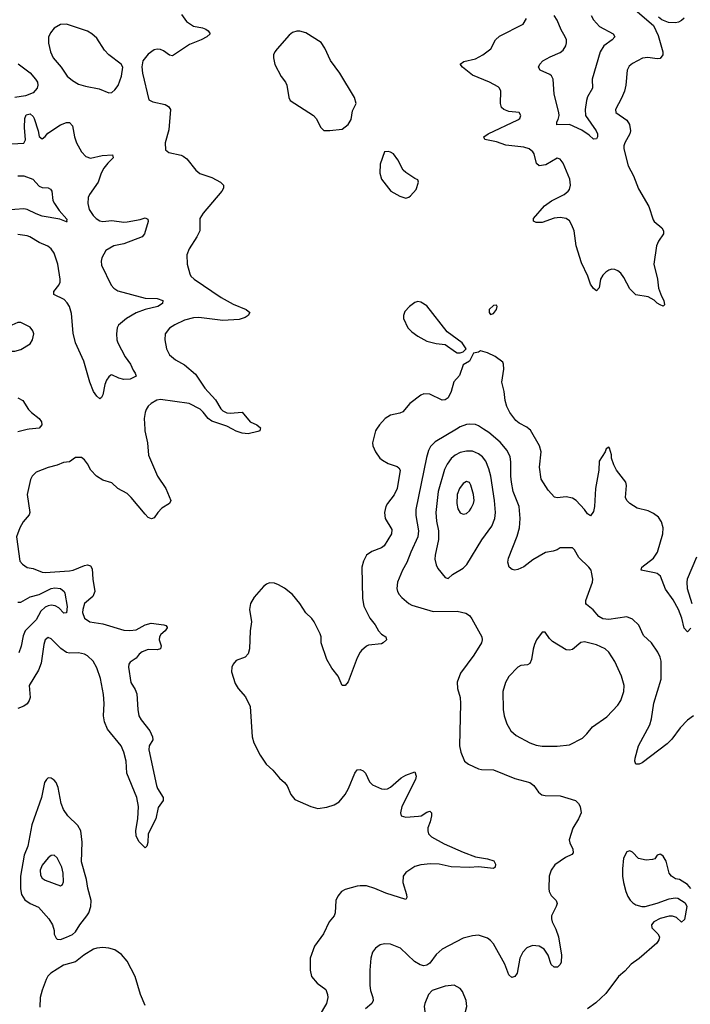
# Model space of a CAD drawing. Header units: inches. Extents: x 1649636 to 1815363, y 506543 to 641975.
# Tile 532 of 656: x 1745082 to 1749509, y 556206 to 562702. Entities that reach past the tile are written whole.
import ezdxf

# ---------------------------------------------------------------- set-up
doc = ezdxf.new("R2010")
doc.units = ezdxf.units.IN
doc.header["$MEASUREMENT"] = 0
doc.layers.add('B7545', color=7, linetype='Continuous')
doc.layers.add('B7546', color=7, linetype='Continuous')

msp = doc.modelspace()

# ---------------------------------------------------------------- linework, layer by layer
at = {"layer": 'B7545', "color": 5}
for points, elevation in [([(1745907.6, 560000), (1745908.3, 559990), (1745926.2, 559910), (1745931.1, 559830), (1745990.2, 559690), (1746046.7, 559610), (1746078.4, 559530), (1746070, 559509.5), (1746020.9, 559479.1), (1745993, 559450), (1745970, 559416), (1745952.1, 559407.9), (1745930, 559418.7), (1745910, 559438.7), (1745818, 559550), (1745790, 559575.8), (1745729.8, 559609.8), (1745690, 559646), (1745630, 559664.7), (1745589.6, 559690), (1745551.5, 559730), (1745530, 559772.7), (1745510, 559799.3), (1745490, 559814.5), (1745450, 559814), (1745410, 559785.1), (1745370, 559779.7), (1745330, 559763), (1745270, 559748), (1745190, 559716.2), (1745163, 559690), (1745152, 559668), (1745132, 559570), (1745147.6, 559450), (1745145.1, 559434.9), (1745104.2, 559390), (1745081.7, 559350), (1745060.3, 559290), (1745082.8, 559130), (1745099.1, 559110), (1745130, 559088.5), (1745170, 559081.7), (1745230, 559056.9), (1745250, 559053.8), (1745410, 559065), (1745435.1, 559070), (1745510, 559101.1), (1745530, 559104.7), (1745550, 559099.5), (1745559.5, 559079.5), (1745564.6, 559010), (1745577.6, 558930), (1745564.3, 558895.7), (1745510, 558849.6), (1745497.7, 558810), (1745496.8, 558790), (1745510, 558753.7), (1745543.8, 558730), (1745630, 558715.3), (1745770, 558674.2), (1745809, 558671), (1745850, 558677.4), (1745910, 558710.2), (1745950, 558720.8), (1746032, 558710), (1746045.2, 558705.2), (1746054.4, 558694.4), (1746055.5, 558690), (1746041.6, 558670), (1746013.9, 558646.1), (1746004.2, 558630), (1746001.7, 558610), (1746016.5, 558570), (1746010.6, 558550), (1745990, 558545.3), (1745930, 558546.2), (1745890, 558531.1), (1745870, 558515.1), (1745850.1, 558489.9), (1745810, 558463), (1745802.9, 558450), (1745800.6, 558430), (1745815.6, 558330), (1745843.2, 558283.2), (1745854, 558254), (1745860.6, 558150), (1745868.4, 558110), (1745882.7, 558082.7), (1745940.3, 558010), (1745957.6, 557970), (1745960.5, 557950), (1745937.1, 557910), (1745934.4, 557885.6), (1745983.6, 557650), (1745990.3, 557630), (1746028.5, 557570), (1746028.5, 557550), (1745996.4, 557503.6), (1745979.5, 557430), (1745930.5, 557330), (1745927.7, 557272.3), (1745921, 557250), (1745910, 557239), (1745870, 557278), (1745850, 557314), (1745847.2, 557352.8), (1745862.4, 557430), (1745865.1, 557510), (1745854, 557570), (1745789.8, 557730), (1745784, 557810), (1745769.2, 557869.2), (1745750.4, 557910.4), (1745660.5, 558020.5), (1745640.4, 558070), (1745635.2, 558110), (1745638.2, 558190), (1745634.1, 558250), (1745614.9, 558354.9), (1745590, 558425.4), (1745565.8, 558470), (1745530, 558505.7), (1745510, 558515.8), (1745470, 558525.5), (1745410, 558522.7), (1745390, 558526.9), (1745353.8, 558553.8), (1745290, 558617.6), (1745270, 558626.6), (1745250.4, 558609.6), (1745241.1, 558578.9), (1745223.8, 558456.2), (1745204.9, 558410), (1745144.6, 558310), (1745150.3, 558230.3), (1745144, 558210), (1745130, 558187.2), (1745110, 558173.1), (1745070, 558156.4)], 480), ([(1745143.5, 560000), (1745130, 559998.7), (1745070, 559983.8)], 460), ([(1747437.1, 560000), (1747430.3, 559990), (1747410.3, 559910), (1747412.2, 559890), (1747430.4, 559850), (1747459.3, 559810), (1747475.9, 559795.9), (1747514.8, 559774.8), (1747574.1, 559754.1), (1747585.3, 559745.3), (1747592.3, 559730), (1747574.3, 559610), (1747552.9, 559567.1), (1747509, 559510), (1747499, 559490), (1747490.3, 559450), (1747494.9, 559410), (1747538.2, 559338.2), (1747536.5, 559310), (1747486.7, 559230), (1747470, 559217.7), (1747406.5, 559193.5), (1747371.3, 559168.7), (1747350.3, 559130), (1747341.1, 559090), (1747344.2, 558884.2), (1747353.1, 558833.1), (1747392.4, 558752.4), (1747429, 558710), (1747450.2, 558670.2), (1747470, 558648.4), (1747498.8, 558630), (1747503, 558610), (1747482, 558590), (1747470, 558584.7), (1747384.7, 558575.3), (1747370, 558568.2), (1747339, 558541), (1747328.7, 558530), (1747309.2, 558490.8), (1747250, 558332.7), (1747230, 558309.6), (1747210, 558309.6), (1747183, 558370), (1747142.7, 558422.7), (1747110, 558480.9), (1747070.8, 558590), (1747070.7, 558630), (1747064.1, 558650), (1747025.1, 558730), (1747010, 558751.1), (1746970, 558789.7), (1746930.9, 558850), (1746882.4, 558910), (1746830, 558951.5), (1746790, 558974), (1746764.4, 558984.4), (1746730, 558987.3), (1746710, 558978.4), (1746690, 558962), (1746630, 558891.8), (1746605.7, 558850), (1746597.8, 558810), (1746612.2, 558730), (1746602.4, 558670), (1746599.6, 558550), (1746590, 558517.2), (1746570, 558495.6), (1746510, 558473.6), (1746490.4, 558450), (1746482.6, 558430), (1746479.5, 558399.5), (1746503.4, 558323.4), (1746523.1, 558290), (1746573.3, 558233.3), (1746603.6, 558170), (1746616.5, 557970), (1746626.4, 557930), (1746668.8, 557850), (1746709.2, 557789.2), (1746752.4, 557750), (1746797.4, 557697.4), (1746830.3, 557670), (1746846.3, 557646.3), (1746872.2, 557590), (1746897.2, 557557.2), (1747002.8, 557510), (1747050, 557497.6), (1747110, 557505.3), (1747158.6, 557521.4), (1747190, 557542.6), (1747229.7, 557590), (1747251.4, 557628.6), (1747293, 557730), (1747310, 557752.4), (1747330, 557755.8), (1747350, 557746.4), (1747363.7, 557730), (1747390, 557673.4), (1747410, 557654.4), (1747470, 557626.4), (1747490, 557624.4), (1747510, 557626.7), (1747530, 557638.4), (1747600.6, 557699.4), (1747630, 557718.4), (1747690, 557738.8), (1747698.7, 557710), (1747694, 557690), (1747604, 557510), (1747595.8, 557470), (1747600.7, 557450), (1747630, 557440.3), (1747714.1, 557445.9), (1747730.9, 557449.1), (1747770, 557474.4), (1747790, 557480.7), (1747799.1, 557470), (1747800.4, 557450), (1747791.8, 557410), (1747776.5, 557370), (1747774.9, 557350), (1747781.1, 557330), (1747800.3, 557310), (1747884.7, 557264.7), (1748009.3, 557209.3), (1748090, 557179.6), (1748170, 557165.3), (1748212.2, 557152.2), (1748222, 557130), (1748220.7, 557110), (1748210, 557100.9), (1748110, 557113), (1748050, 557107.7), (1747930, 557112.1), (1747850, 557129.8), (1747792.5, 557132.5), (1747730, 557126), (1747690, 557114), (1747630, 557075.1), (1747612, 557050), (1747611.5, 557010), (1747635.6, 556930), (1747636.4, 556910), (1747630, 556897.2), (1747497.8, 556937.8), (1747425.2, 556970), (1747370, 556986.9), (1747330, 556988.3), (1747310, 556984), (1747230, 556962.4), (1747205.5, 556950), (1747181.2, 556918.8), (1747169.1, 556890.9), (1747164.4, 556810), (1747156.9, 556790), (1747124.6, 556750), (1747086.3, 556670), (1747027, 556590), (1746998, 556510), (1746998.7, 556430), (1747008.5, 556390), (1747044.8, 556344.8), (1747102.5, 556302.5), (1747114.6, 556270), (1747116, 556250), (1747106.5, 556210), (1747058, 556130)], 520), ([(1746668.4, 560000), (1746666, 559990), (1746654.1, 559985.9), (1746590, 559969.6), (1746550, 559973.5), (1746510, 559987.9), (1746487.3, 560000)], 480), ([(1747964.8, 560000), (1747824, 559916), (1747793.5, 559886.5), (1747780.1, 559859.9), (1747766, 559814), (1747697.7, 559470), (1747697.7, 559430), (1747713.7, 559330), (1747710.9, 559290), (1747664.1, 559190), (1747638.3, 559121.7), (1747608, 559070), (1747576.5, 558990), (1747572, 558950), (1747575.8, 558930), (1747586, 558910), (1747603.8, 558890), (1747650.2, 558850.2), (1747670, 558840.3), (1747810, 558798), (1747970, 558798.9), (1748025.7, 558785.7), (1748050, 558770.4), (1748066, 558750), (1748132.7, 558630), (1748134.9, 558610), (1748130.4, 558590), (1748079.3, 558510), (1747990.4, 558390), (1747968.7, 558331.3), (1747972.2, 558290), (1747988.9, 558230), (1747991.7, 558190), (1747984.4, 557910), (1747993, 557870), (1748018, 557810), (1748044, 557790), (1748110, 557759.6), (1748130, 557754.9), (1748210, 557752.4), (1748350, 557695.8), (1748450.2, 557670.2), (1748476.3, 557650), (1748505.8, 557605.8), (1748528, 557588), (1748550, 557583), (1748650, 557581.7), (1748750, 557550.4), (1748770.5, 557530), (1748782, 557510), (1748787.7, 557470), (1748770.4, 557430), (1748732.5, 557367.5), (1748709, 557291), (1748712.2, 557270), (1748734, 557230), (1748735.6, 557204.4), (1748726.6, 557193.4), (1748685.7, 557174.3), (1748614.2, 557125.8), (1748590.3, 557089.7), (1748575.8, 557050), (1748573.7, 556970), (1748577, 556950), (1748590, 556923), (1748623.8, 556890), (1748628.7, 556870), (1748623.7, 556850), (1748592.7, 556790), (1748592.4, 556770), (1748596.4, 556750), (1748620.7, 556700.7), (1748639, 556650), (1748658.5, 556530), (1748655.6, 556484.4), (1748650, 556469), (1748631, 556450), (1748609, 556450), (1748590, 556469), (1748569.7, 556530), (1748543.5, 556570), (1748510, 556589.7), (1748466.4, 556593.6), (1748430, 556578.4), (1748403.8, 556550), (1748384.2, 556510), (1748364.9, 556410), (1748350, 556389.2), (1748330, 556382.7), (1748310, 556399), (1748284, 556470), (1748210, 556603.6), (1748190, 556627.3), (1748170, 556642), (1748110, 556660.7), (1748070, 556657.6), (1748010, 556641.3), (1747870.6, 556570), (1747830, 556534.7), (1747790, 556476.1), (1747770, 556463.7), (1747750, 556460.2), (1747725.2, 556465.2), (1747687.1, 556487.1), (1747596.4, 556576.4), (1747530, 556602.6), (1747490, 556605.4), (1747462.2, 556597.8), (1747430, 556575.6), (1747410.2, 556549.8), (1747398.9, 556510), (1747392.8, 556430), (1747392.6, 556330), (1747396.5, 556296.5), (1747412.9, 556250), (1747414.6, 556230), (1747406, 556210), (1747364, 556176)], 540), ([(1749530.4, 558109.6), (1749490, 558080.9), (1749440.5, 558030), (1749385.8, 557954.2), (1749355.6, 557924.4), (1749190, 557799.3), (1749170, 557789.3), (1749149.4, 557789.4), (1749142.7, 557810), (1749144.5, 557830), (1749166.2, 557910), (1749240.3, 558050), (1749251.6, 558090), (1749268, 558192), (1749316, 558350), (1749315.5, 558470), (1749310, 558495.1), (1749294, 558530), (1749252.2, 558590), (1749198.5, 558638.5), (1749168, 558708), (1749127.8, 558747.8), (1749090, 558761.7), (1748970, 558745), (1748930, 558749.8), (1748904.9, 558764.9), (1748868.1, 558808.1), (1748822.7, 558842.7), (1748818.3, 558850), (1748819.2, 558870), (1748863.5, 558990), (1748865.4, 559010), (1748856.6, 559056.6), (1748853.3, 559070), (1748839.7, 559090), (1748772.8, 559152.8), (1748743.5, 559203.5), (1748730, 559217.6), (1748650, 559217.7), (1748630, 559204.7), (1748604, 559196), (1748552.9, 559187.1), (1748470, 559139.1), (1748408.5, 559091.5), (1748370, 559073.5), (1748350, 559069.7), (1748333.6, 559073.6), (1748311.8, 559090), (1748303.9, 559123.9), (1748307.4, 559150), (1748365.4, 559294.6), (1748380.6, 559350), (1748385.7, 559410), (1748378.4, 559490), (1748340.2, 559590), (1748328.4, 559650), (1748323.9, 559690), (1748324.8, 559784.8), (1748319.1, 559819.1), (1748298.7, 559858.7), (1748254.3, 559914.3), (1748178, 559978), (1748144.3, 560000)], 540), ([(1749511.8, 558688.2), (1749490, 558662.7), (1749468.5, 558688.5), (1749453.1, 558753.1), (1749429.7, 558810), (1749394.5, 558874.5), (1749345.8, 558945.8), (1749311.3, 559031.3), (1749290, 559047.4), (1749273, 559053), (1749185.2, 559070), (1749187.6, 559090), (1749264.7, 559150), (1749291.8, 559190), (1749327.7, 559310), (1749329.8, 559350), (1749319.2, 559390), (1749299.3, 559419.3), (1749264.8, 559444.8), (1749230, 559460.8), (1749158.8, 559478.8), (1749109.9, 559509.9), (1749089.7, 559530), (1749081.5, 559550), (1749087.8, 559627.8), (1749082.4, 559650), (1749022, 559730), (1749004.4, 559764.4), (1748989.2, 559810), (1748989, 559831), (1748976, 559876), (1748970, 559882), (1748952, 559870), (1748946, 559850), (1748907.3, 559790), (1748903.8, 559730), (1748882, 559610), (1748876.9, 559490), (1748870, 559457.2), (1748850, 559429.3), (1748830, 559442.9), (1748810.7, 559470.7), (1748754, 559530), (1748730, 559545.1), (1748690, 559553.6), (1748630, 559547), (1748612.1, 559552.1), (1748570, 559599), (1748524.2, 559670), (1748513.7, 559750), (1748524.8, 559850), (1748514, 559890), (1748452.9, 559992.9), (1748444.8, 560000)], 520), ([(1749550, 559155.1), (1749488.3, 559010), (1749484.5, 558990), (1749488.4, 558950), (1749519, 558850)], 520), ([(1745070, 558859.3), (1745090, 558859.8), (1745150, 558893.4), (1745210.2, 558910.2), (1745290, 558949.5), (1745314.5, 558954.5), (1745350.1, 558950.1), (1745374.3, 558930), (1745379, 558919), (1745396, 558830), (1745390, 558789.3), (1745372.8, 558787.2), (1745340.8, 558820.8), (1745315.1, 558835.1), (1745290, 558838.7), (1745270, 558835.7), (1745250, 558826.2), (1745221.3, 558798.8), (1745190, 558742.8), (1745117.3, 558670), (1745104.1, 558635.9), (1745091.6, 558568.4), (1745076.3, 558523.7)], 460), ([(1749512.7, 556970), (1749490, 556996), (1749438, 557030), (1749410, 557034), (1749385.2, 557050), (1749369.6, 557070), (1749349.4, 557150), (1749330, 557182.7), (1749314.7, 557194.7), (1749310, 557197), (1749290, 557189.2), (1749273.5, 557166.5), (1749259.9, 557160.1), (1749216.3, 557156.3), (1749167.6, 557167.6), (1749128, 557210), (1749110, 557217.2), (1749090, 557212.7), (1749066.7, 557170), (1749059.9, 557100.1), (1749061.3, 557050), (1749066.7, 557010), (1749083.8, 556950), (1749096.7, 556916.7), (1749112.5, 556892.5), (1749130, 556874.8), (1749150, 556862.8), (1749189, 556851), (1749210, 556850.8), (1749290, 556873), (1749370, 556902.4), (1749408, 556908), (1749425.2, 556905.2), (1749475.3, 556875.3), (1749486, 556850), (1749470, 556766), (1749450, 556748), (1749418.3, 556778.3), (1749390, 556787.3), (1749370, 556787.8), (1749308.9, 556771.1), (1749267.3, 556750), (1749253.4, 556730), (1749254, 556710), (1749294, 556670), (1749304.9, 556650), (1749301.6, 556630), (1749286.7, 556610), (1749170, 556508.2), (1749118, 556470), (1749076.2, 556423.8), (1749035.5, 556390), (1748950, 556276), (1748885.1, 556214.9), (1748830, 556176)], 560), ([(1745910, 556196.9), (1745879.8, 556270), (1745844.8, 556390), (1745792, 556490), (1745754.3, 556534.3), (1745710, 556564.4), (1745670, 556576.5), (1745630, 556579.8), (1745590, 556576.5), (1745568.5, 556570), (1745504.9, 556530), (1745450, 556486), (1745370, 556464.5), (1745288.2, 556411.8), (1745268.3, 556391.7), (1745256, 556370), (1745230, 556299.3), (1745217.5, 556250), (1745214, 556186)], 520)]:
    msp.add_lwpolyline(points, dxfattribs=dict(at, elevation=elevation))
for points, elevation in [([(1748030, 559856.3), (1747990, 559846.6), (1747956, 559830), (1747930, 559807.4), (1747903.8, 559770), (1747885.9, 559734.1), (1747843.8, 559590), (1747827.8, 559450), (1747832.9, 559392.9), (1747845.8, 559330), (1747846.8, 559273.2), (1747823.2, 559170), (1747822.2, 559142.2), (1747830, 559106), (1747841.7, 559081.7), (1747890, 559021), (1747910, 559016), (1747938.3, 559041.7), (1748010, 559083.6), (1748032.9, 559107.1), (1748131.8, 559270), (1748198.8, 559361.2), (1748218.2, 559410), (1748222, 559450), (1748216.7, 559530), (1748191, 559691), (1748179.3, 559739.3), (1748157.7, 559790), (1748137.1, 559817.1), (1748110, 559838.5), (1748070, 559854.6)], 560), ([(1748030, 559654.3), (1748010, 559642.4), (1747985.8, 559610), (1747970, 559568.7), (1747967.1, 559510), (1747973.9, 559473.9), (1747988.2, 559448.2), (1748010, 559439.5), (1748030, 559443.1), (1748050, 559461.6), (1748060.9, 559479.1), (1748076.5, 559510), (1748080.7, 559530), (1748076.2, 559570), (1748059.1, 559630), (1748050, 559649.4)], 580), ([(1748550, 558662), (1748530, 558662), (1748493.4, 558610), (1748479.9, 558580.1), (1748470.3, 558549.7), (1748459.9, 558480.1), (1748450, 558454), (1748434.6, 558445.4), (1748390, 558441.6), (1748369.1, 558430.9), (1748311.5, 558368.5), (1748288.5, 558330), (1748270.3, 558270), (1748273.1, 558150), (1748278.9, 558110), (1748296.3, 558056.3), (1748324.4, 558010), (1748358.2, 557978.2), (1748450.2, 557930.2), (1748490, 557916.5), (1748530, 557908.4), (1748630, 557907.8), (1748710, 557918.7), (1748797.6, 557962.4), (1748825.6, 557990), (1748862.5, 558037.5), (1748956.6, 558103.4), (1749030, 558178.4), (1749049.7, 558210), (1749069.7, 558270), (1749072.1, 558310), (1749055.1, 558370), (1749010, 558466.6), (1748970, 558529.5), (1748946.6, 558550), (1748890, 558576.9), (1748810, 558596.3), (1748786.9, 558593.1), (1748730, 558546), (1748710, 558541.3), (1748690, 558544.2), (1748599.7, 558599.7), (1748579.6, 558619.6)], 560), ([(1745270, 557699.7), (1745258.4, 557690), (1745246.2, 557670), (1745226, 557570), (1745161.2, 557390), (1745135.8, 557250), (1745110.8, 557190), (1745086.7, 557050), (1745086.6, 556966.6), (1745093.4, 556930), (1745115.1, 556895.1), (1745150, 556870.2), (1745205.5, 556845.5), (1745273.8, 556770), (1745298.9, 556730), (1745308.2, 556691.8), (1745308.3, 556668.3), (1745322, 556642), (1745330, 556636), (1745350, 556634), (1745390, 556648.2), (1745430, 556665.3), (1745450, 556683.7), (1745478.8, 556730), (1745524.8, 556790), (1745537, 556810), (1745551.4, 556850), (1745552.5, 556890), (1745532.1, 556972.1), (1745523.2, 557030), (1745490, 557145.2), (1745494.3, 557274.3), (1745484.4, 557350), (1745464.4, 557384.4), (1745399.2, 557450), (1745370, 557491.6), (1745355.5, 557530), (1745336.5, 557636.5), (1745322.4, 557670), (1745310, 557685.1), (1745290, 557698.7)], 520), ([(1745310, 557189.5), (1745290, 557187.3), (1745270, 557171.5), (1745230, 557124), (1745216.3, 557090), (1745218.7, 557058.7), (1745230, 557038.3), (1745250, 557024.7), (1745350, 556987.3), (1745363.7, 556996.3), (1745370, 557014), (1745367.7, 557070), (1745358.8, 557110), (1745330, 557172)], 540), ([(1747950, 556331.3), (1747890, 556325.1), (1747803.5, 556296.5), (1747780.4, 556270), (1747755.3, 556210), (1747751.6, 556190), (1747762.4, 556110), (1747770.2, 556090.2), (1747780.4, 556080.4), (1747810, 556064.2), (1747864.8, 556044.8), (1747910, 556047.8), (1747950, 556060.3), (1747990, 556090.4), (1748020.6, 556139.4), (1748032.8, 556190), (1748029.7, 556230), (1748005.6, 556290), (1747989.7, 556309.7)], 560)]:
    msp.add_lwpolyline(points, close=True, dxfattribs=dict(at, elevation=elevation))
at = {"layer": 'B7546', "color": 5}
for points, elevation in [([(1749130, 562781.6), (1749264.7, 562664.7), (1749297.3, 562597.3), (1749326.5, 562490), (1749326.9, 562470), (1749310, 562445.6), (1749290, 562443.1), (1749228.1, 562451.9), (1749192.1, 562447.9), (1749126.5, 562413.5), (1749104.1, 562395.9), (1749091.6, 562368.5), (1749082.6, 562270), (1749073.4, 562230), (1749055.3, 562184.7), (1749014.9, 562110), (1749017.6, 562090), (1749090, 562039.6), (1749107.3, 562010), (1749112.8, 561970), (1749110.2, 561950), (1749075.3, 561890), (1749069.1, 561870), (1749069.3, 561849.3), (1749097.3, 561737.3), (1749133, 561673), (1749166.6, 561586.6), (1749234.4, 561470), (1749262.9, 561382.9), (1749270.7, 561370), (1749320.7, 561330), (1749330.8, 561310), (1749330.6, 561290), (1749298.6, 561241.5), (1749284.9, 561210), (1749267.2, 561090), (1749292, 560990), (1749298, 560930), (1749317.6, 560877.6), (1749334.3, 560850), (1749338, 560822), (1749330, 560813.2), (1749310, 560820.9), (1749290, 560832.7), (1749270, 560852.7), (1749230, 560874), (1749150, 560887), (1749110, 560927), (1749070, 561001.2), (1749050, 561029.3), (1749030, 561046), (1749010, 561053.2), (1748990, 561056), (1748970, 561049.3), (1748950, 561037.2), (1748930, 561017.2), (1748916.3, 560990), (1748907.3, 560932.7), (1748890, 560914), (1748870, 560929.2), (1748850, 560957.2), (1748831.3, 561010), (1748790, 561098), (1748755.7, 561210), (1748741.5, 561310), (1748727.3, 561347.3), (1748710, 561375.1), (1748690, 561390.9), (1748650, 561398.2), (1748610, 561392.1), (1748530, 561364.8), (1748490, 561364.2), (1748472.9, 561372.9), (1748472.3, 561390), (1748546.7, 561473.3), (1748592.9, 561507.1), (1748676.9, 561550), (1748702.6, 561570), (1748710, 561583), (1748716.8, 561610), (1748713.2, 561650), (1748670, 561755.1), (1748650, 561782.7), (1748630, 561789.4), (1748554.5, 561745.5), (1748510, 561737.4), (1748494.2, 561754.2), (1748477.2, 561817.2), (1748469.7, 561830), (1748445.6, 561850), (1748410, 561860.9), (1748290, 561874.3), (1748230, 561895.9), (1748151.6, 561911.6), (1748146, 561930), (1748174.3, 561950), (1748370, 562042), (1748384, 562050), (1748389, 562070), (1748378, 562090), (1748310, 562096.2), (1748277.2, 562110), (1748263.1, 562123.1), (1748254.7, 562150), (1748256.9, 562230), (1748249.6, 562250), (1748239.6, 562259.6), (1748183.7, 562290), (1748070, 562337.4), (1748004.5, 562390), (1747989.4, 562410), (1748014.5, 562425.5), (1748090, 562444.9), (1748138.7, 562470), (1748191.8, 562510), (1748222.6, 562570), (1748250, 562593.1), (1748406, 562674), (1748427.1, 562710)], 480), ([(1746150, 562737.6), (1746183.1, 562690), (1746230, 562659.1), (1746288.1, 562648.1), (1746310, 562638.9), (1746325.5, 562630), (1746338, 562610), (1746317.6, 562590), (1746280.4, 562570), (1746201.9, 562538.1), (1746090, 562464.7), (1746070, 562468), (1746030, 562496.9), (1746010, 562504.7), (1745990, 562507.8), (1745970, 562504.2), (1745930, 562474), (1745894.4, 562430), (1745888.8, 562391.2), (1745892.6, 562350), (1745933.4, 562173.4), (1745960.4, 562160.4), (1746042, 562142), (1746064, 562130), (1746078, 562110), (1746065.1, 561974.9), (1746041.6, 561890), (1746044.1, 561844.1), (1746065.3, 561825.3), (1746147.8, 561807.8), (1746161.3, 561801.3), (1746183.9, 561783.9), (1746244.4, 561710), (1746270, 561688.4), (1746350, 561662), (1746406.8, 561630), (1746426, 561610), (1746426.8, 561590), (1746416.3, 561570), (1746293.1, 561426.9), (1746271.3, 561390), (1746270.2, 561309.8), (1746251.4, 561270), (1746200.8, 561190), (1746185.3, 561150), (1746186.5, 561090), (1746204.5, 561024.5), (1746212.2, 561010), (1746232.4, 560990), (1746411.7, 560870), (1746490, 560825.4), (1746576, 560790), (1746600.7, 560770), (1746590.4, 560750), (1746570, 560736.3), (1746530, 560723.5), (1746422.9, 560717.1), (1746263.2, 560736.8), (1746230, 560734.2), (1746170, 560718.8), (1746106.4, 560690), (1746070, 560666), (1746041.7, 560630), (1746039, 560590), (1746051.5, 560530), (1746070.2, 560490.2), (1746110, 560459), (1746170, 560424.7), (1746243.1, 560363.1), (1746302.9, 560270), (1746375, 560195), (1746410, 560135.6), (1746422.4, 560122.4), (1746448.6, 560108.6), (1746470, 560105.2), (1746550, 560113.4), (1746602, 560050), (1746646.8, 560030), (1746670.7, 560009.3), (1746668.4, 560000)], 480), ([(1748854.5, 562730), (1748870, 562700.9), (1748910, 562657.3), (1748998.4, 562610), (1749010.4, 562590), (1748993.1, 562570), (1748938.4, 562530), (1748914.3, 562490), (1748859.7, 562310), (1748862.8, 562250), (1748830, 562193), (1748822.9, 562170), (1748813.9, 562110), (1748816.1, 562070), (1748887.8, 561970), (1748896.9, 561950), (1748896.5, 561930), (1748890, 561916), (1748870, 561914.5), (1748841.5, 561941.5), (1748793.1, 561973.1), (1748710.2, 562009.8), (1748628.3, 562008.3), (1748628, 562028), (1748636.5, 562043.5), (1748642.3, 562070), (1748641.6, 562090), (1748609.1, 562210.9), (1748603.1, 562310), (1748592, 562332), (1748581.5, 562341.5), (1748517.2, 562370), (1748506.6, 562390), (1748516.2, 562410), (1748534.5, 562430), (1748582.3, 562457.7), (1748650, 562486.5), (1748670, 562500.3), (1748687.1, 562530), (1748691.7, 562550), (1748690.7, 562570), (1748682, 562590), (1748655.6, 562635.6), (1748630, 562699.1), (1748609.8, 562730)], 460), ([(1749467.1, 562712.9), (1749450, 562696.4), (1749430, 562685.6), (1749410, 562680.8), (1749364, 562684), (1749320.6, 562700.6), (1749298.7, 562718.7)], 480), ([(1745071.9, 562411.9), (1745150, 562351.6), (1745186.6, 562310), (1745199.8, 562290), (1745201.3, 562270), (1745196.1, 562250), (1745170, 562219.3), (1745120.7, 562199.3), (1745050, 562189.7)], 460), ([(1745030, 561882.3), (1745110, 561887.3), (1745120.9, 561910), (1745112.3, 561990), (1745116, 562050), (1745125.1, 562074.9), (1745150, 562080.7), (1745170, 562062.8), (1745176.4, 562050), (1745203.8, 561970), (1745210.9, 561930.9), (1745230, 561916), (1745250, 561931), (1745266.5, 561953.5), (1745350, 562008.4), (1745390, 562023.8), (1745410, 562023), (1745430, 562001), (1745442.8, 561930), (1745457.3, 561890), (1745490.2, 561830.2), (1745518.7, 561798.7), (1745550, 561788), (1745625.5, 561805.5), (1745694.8, 561810), (1745698.7, 561790), (1745663.7, 561756.3), (1745637.3, 561722.7), (1745620.2, 561690), (1745600.2, 561630), (1745541.8, 561550), (1745534.4, 561530), (1745531.3, 561490), (1745540.9, 561450), (1745566.5, 561410), (1745586.3, 561390), (1745610, 561375.8), (1745630, 561371.3), (1745690, 561376.8), (1745770, 561366.2), (1745790, 561367.6), (1745875.8, 561384.2), (1745910, 561395.5), (1745927.3, 561387.3), (1745930.3, 561370), (1745904.4, 561290), (1745890.7, 561270), (1745770, 561224), (1745704, 561210), (1745650, 561178.7), (1745624.9, 561130), (1745619.5, 561110), (1745622.2, 561082.2), (1745684.9, 560950), (1745703, 560930), (1745730, 560912.4), (1745910, 560866), (1745990, 560862.3), (1746027.3, 560850), (1746024.9, 560830), (1745994, 560810), (1745909.7, 560789.7), (1745850, 560769), (1745787.4, 560730), (1745733.1, 560686.9), (1745724.9, 560670), (1745719.7, 560630), (1745723.5, 560590), (1745730.2, 560570), (1745778.6, 560478.6), (1745813.7, 560430), (1745830.3, 560390.3), (1745844.9, 560370), (1745850.7, 560350), (1745811, 560330), (1745770, 560327.6), (1745736.4, 560336.4), (1745690, 560359.3), (1745684.1, 560355.9), (1745670, 560346), (1745655.1, 560324.9), (1745644.4, 560295.6), (1745630, 560228), (1745621, 560210), (1745610, 560201.2), (1745590, 560219.3), (1745569.8, 560249.8), (1745545.7, 560310), (1745504.2, 560450), (1745449.6, 560570.4), (1745433.5, 560633.5), (1745424.4, 560764.4), (1745410, 560809.6), (1745395.2, 560835.2), (1745375.3, 560855.3), (1745307.8, 560890), (1745306, 560910), (1745339.7, 560950), (1745348.4, 560970), (1745348.5, 560990), (1745333.7, 561090), (1745310, 561161.6), (1745290, 561189.7), (1745267.7, 561207.7), (1745210, 561232.3), (1745148.8, 561268.8), (1745130, 561276.4), (1745070, 561285.1)], 460), ([(1745070, 561673.2), (1745110, 561672.9), (1745168.2, 561650), (1745210, 561604.9), (1745230, 561595.8), (1745270, 561593), (1745285.2, 561585.2), (1745293, 561570), (1745299.5, 561510), (1745310.3, 561490), (1745343.1, 561443.1), (1745393.4, 561386.6), (1745390.8, 561370.8), (1745394, 561370), (1745390, 561369.7), (1745345.5, 561385.5), (1745230, 561406.6), (1745190, 561420.6), (1745130.4, 561450.4), (1745110, 561454.5), (1744990, 561446.4)], 440), ([(1748444.8, 560000), (1748430, 560013), (1748379.8, 560039.8), (1748357.3, 560057.3), (1748317.6, 560110), (1748297.6, 560150), (1748286.3, 560190), (1748279.2, 560250), (1748265.4, 560310), (1748276.6, 560396.6), (1748275.1, 560430), (1748270, 560442), (1748220.7, 560480.7), (1748170, 560504.5), (1748123.6, 560516.4), (1748110, 560508), (1748078, 560502), (1748051, 560450), (1748010, 560424), (1747984.8, 560355.2), (1747946.4, 560313.6), (1747930.3, 560250), (1747910, 560207.6), (1747890, 560194), (1747870, 560191.8), (1747790, 560231.1), (1747750, 560233), (1747730, 560224.7), (1747656.5, 560170), (1747610, 560115.4), (1747590, 560106.2), (1747530, 560094), (1747493.7, 560070), (1747457.4, 560030), (1747437.1, 560000)], 520), ([(1745070, 560207.7), (1745102.8, 560190), (1745140.7, 560130), (1745159.1, 560110), (1745210.5, 560070), (1745224.9, 560050), (1745227.3, 560030), (1745210, 560006.6), (1745143.5, 560000)], 460), ([(1746487.3, 560000), (1746450, 560019.8), (1746350, 560052.5), (1746325.1, 560070), (1746292.6, 560112.6), (1746272, 560132), (1746199.5, 560170), (1746010, 560197.2), (1745987.3, 560192.7), (1745950, 560169.7), (1745930, 560151.5), (1745917.3, 560130), (1745909.2, 560110), (1745902.6, 560070), (1745907.6, 560000)], 480), ([(1748144.3, 560000), (1748110, 560022.4), (1748090, 560030.8), (1748050, 560034.5), (1748030, 560032.1), (1747990, 560015), (1747964.8, 560000)], 540)]:
    msp.add_lwpolyline(points, dxfattribs=dict(at, elevation=elevation))
for points, elevation in [([(1745390, 562672.3), (1745350, 562669.7), (1745310, 562647.3), (1745284.2, 562615.8), (1745272.7, 562587.3), (1745271.8, 562548.2), (1745284, 562490), (1745302.6, 562450), (1745355.3, 562390), (1745395.8, 562330), (1745430, 562300.3), (1745470, 562277.4), (1745516.6, 562263.4), (1745605.8, 562245.8), (1745670, 562219.5), (1745690, 562222.4), (1745710, 562239.3), (1745730.9, 562269.1), (1745753.3, 562330), (1745762, 562390), (1745752.3, 562410), (1745669.7, 562469.7), (1745642.2, 562502.2), (1745590, 562581.3), (1745558, 562610), (1745530, 562626.4)], 480), ([(1746930, 562626.6), (1746910, 562626), (1746882.5, 562617.5), (1746859.9, 562600.1), (1746780.7, 562510), (1746764.9, 562490), (1746756.3, 562470), (1746756.3, 562450), (1746766.9, 562406.9), (1746807.7, 562327.7), (1746835.8, 562290), (1746844.9, 562270), (1746859.3, 562190), (1746867.3, 562170), (1747020.5, 562070), (1747038, 562050), (1747070, 561991.3), (1747090, 561971.3), (1747130, 561971.3), (1747210, 561980.5), (1747249.5, 562010), (1747270, 562042.8), (1747279.4, 562100.6), (1747303.6, 562150), (1747291.5, 562190), (1747195.6, 562350), (1747133.9, 562433.9), (1747095.6, 562515.6), (1747071, 562551), (1746970, 562615.6)], 520), ([(1747513.4, 561833.4), (1747490.5, 561829.5), (1747461.3, 561750), (1747458.7, 561690), (1747470, 561650.8), (1747530.8, 561570), (1747590, 561538), (1747630, 561525.5), (1747650, 561530.7), (1747660.7, 561539.3), (1747698.6, 561581.4), (1747714, 561630), (1747710, 561646), (1747690, 561654), (1747630, 561694), (1747614, 561710), (1747577.5, 561777.5), (1747550, 561817.2), (1747530, 561829.4)], 520), ([(1747710, 560842), (1747690, 560837), (1747654, 560810), (1747623.8, 560776.2), (1747614.9, 560750), (1747616.3, 560730), (1747644, 560670), (1747670, 560642), (1747710, 560613.4), (1747770, 560581.6), (1747830, 560565.3), (1747890, 560559.1), (1747958, 560510), (1747970, 560504), (1747990, 560504.7), (1748008.9, 560511.1), (1748028, 560530), (1748002, 560570), (1747902.7, 560642.7), (1747770, 560814.5), (1747730, 560839.5)], 520), ([(1748230, 560818), (1748210, 560817.2), (1748181, 560790), (1748181, 560770), (1748190, 560758), (1748210, 560764.7), (1748228.7, 560790), (1748233.2, 560810)], 520), ([(1745090, 560704), (1745070, 560704), (1745030, 560686.6), (1744990, 560660.9), (1744967.2, 560630), (1744960.3, 560590), (1744970, 560560.5), (1745010, 560523.1), (1745030, 560515.3), (1745050, 560515.3), (1745090, 560526.4), (1745150, 560564), (1745165.1, 560590), (1745174, 560630), (1745169.2, 560650), (1745150, 560672.7)], 480)]:
    msp.add_lwpolyline(points, close=True, dxfattribs=dict(at, elevation=elevation))

doc.saveas('drawing.dxf')
